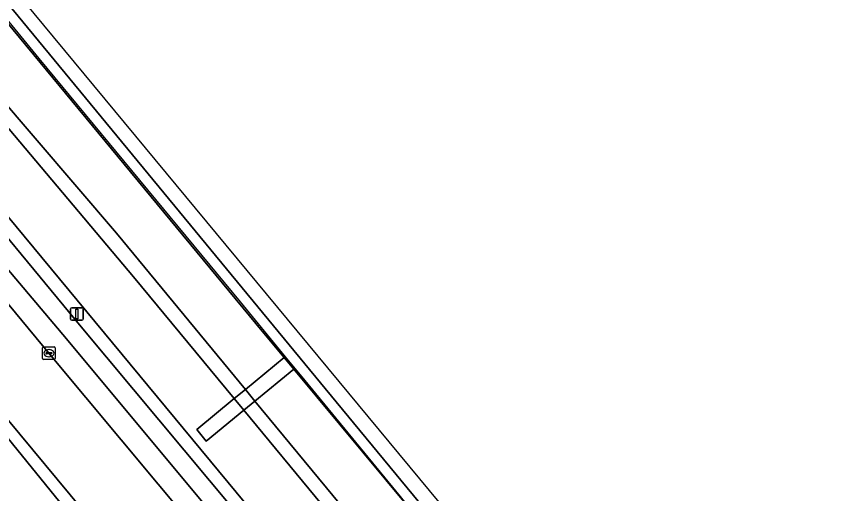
# Model space of a CAD drawing. Extents: x 158793 to 159888, y 384317 to 385256.
# Drawn here: x 159545.4 to 159611.2, y 384894.2 to 384932 of the extents above; entities that cross this region are included whole.
import ezdxf

# ---------------------------------------------------------------- set-up
doc = ezdxf.new("R2010")
doc.units = 0
for name, color, linetype in [('IMGEO_Fietspad_gesloten', 7, 'Continuous'), ('IMGEO_Grasland_overig', 7, 'Continuous'), ('IMGEO_Groenvoorziening', 7, 'Continuous'), ('IMGEO_Hek', 7, 'Continuous'), ('IMGEO_Kolk', 7, 'Continuous'), ('IMGEO_Lichtmast', 7, 'Continuous'), ('IMGEO_Parkeervlak_open', 7, 'Continuous'), ('IMGEO_Rijbaan_lokaal_open', 7, 'Continuous'), ('IMGEO_Spoorbaan_halfverhard', 7, 'Continuous'), ('IMGEO_Terreindeel_gesloten', 7, 'Continuous'), ('IMGEO_Verkeerseiland_open', 7, 'Continuous'), ('IMGEO_Voetpad_open', 7, 'Continuous')]:
    doc.layers.add(name, color=color, linetype=linetype)

msp = doc.modelspace()

# ---------------------------------------------------------------- linework, layer by layer
at = {"layer": 'IMGEO_Fietspad_gesloten'}
msp.add_lwpolyline([(159553.178, 384884.965), (159550.001, 384892.095), (159543.934, 384899.516), (159530.82, 384915.316), (159499.103, 384953.833), (159492.795, 384961.44), (159490.048, 384959.172), (159500, 384947.115), (159501.91, 384944.801), (159514.983, 384928.934), (159527.774, 384913.404), (159541.226, 384897.133), (159546.367, 384890.864), (159549.735, 384883.67)], dxfattribs=at)
at = {"layer": 'IMGEO_Grasland_overig'}
for points in [[(159381.818, 385121.964), (159395.478, 385105.84), (159422.001, 385073.661), (159432.599, 385060.675), (159445.752, 385044.139), (159461.175, 385025.404), (159474.366, 385009.682), (159485.452, 384996.701), (159497.094, 384982.699), (159508.594, 384968.418), (159520.403, 384954.166), (159532.311, 384940.054), (159543.732, 384926.039), (159553.332, 384914.821), (159563.557, 384902.44), (159566.627, 384904.959), (159564.887, 384907.048), (159528.041, 384951.662), (159493.012, 384994.28), (159470.7, 385021.144), (159427.85, 385073.253), (159340.344, 385179.112)], [(159508.186, 384960.258), (159630.789, 384812.222), (159659.717, 384777.293), (159686.785, 384745.578), (159687.672, 384746.41), (159690.418, 384743.199), (159689.55, 384742.43), (159691.041, 384740.633), (159692.544, 384738.902), (159821.851, 384589.975)], [(159726.849, 384706.57), (159720.76, 384713.709), (159702.99, 384734.051), (159702.215, 384735.071), (159686.94, 384752.346), (159659.145, 384785.598), (159646.761, 384800.75), (159634.351, 384815.605), (159626.705, 384824.394), (159618.755, 384834.163), (159606.728, 384848.536), (159594.913, 384863.261), (159582.646, 384877.403), (159569.584, 384893.35), (159563.433, 384900.786), (159560.463, 384898.349), (159559.702, 384899.276), (159562.668, 384901.71), (159554.681, 384911.365), (159540.039, 384928.759), (159528.546, 384943.134)], [(159528.546, 384943.134), (159540.039, 384928.759), (159554.681, 384911.365), (159562.668, 384901.71), (159563.557, 384902.44), (159553.332, 384914.821), (159543.732, 384926.039), (159532.311, 384940.054)], [(159843.554, 384576.997), (159713.025, 384728.986), (159685.405, 384761.4), (159670.365, 384779.124), (159671.056, 384779.718), (159652.504, 384801.684), (159607.719, 384855.428), (159585.637, 384882.125), (159567.394, 384904.037), (159564.321, 384901.515), (159576.678, 384886.554), (159588.571, 384872.366), (159608.817, 384847.839), (159619.412, 384835.299), (159633.338, 384818.502), (159645.945, 384803.015), (159681.512, 384760.791), (159699.488, 384739.863), (159708.105, 384729.589), (159716.261, 384720.485), (159739.398, 384693.269)], [(159699.488, 384739.863), (159681.512, 384760.791), (159645.945, 384803.015), (159633.338, 384818.502), (159619.412, 384835.299), (159608.817, 384847.839), (159588.571, 384872.366), (159576.678, 384886.554), (159564.321, 384901.515), (159563.433, 384900.786), (159569.584, 384893.35), (159582.646, 384877.403), (159594.913, 384863.261), (159606.728, 384848.536), (159618.755, 384834.163), (159626.705, 384824.394), (159634.351, 384815.605), (159646.761, 384800.75), (159659.145, 384785.598), (159686.94, 384752.346), (159702.215, 384735.071)]]:
    msp.add_lwpolyline(points, dxfattribs=at)
at = {"layer": 'IMGEO_Groenvoorziening'}
msp.add_lwpolyline([(159521.522, 384942.521), (159537.859, 384922.752), (159540.143, 384919.989), (159550.552, 384907.406), (159564.863, 384890.245), (159577.708, 384874.837), (159579.078, 384873.223), (159582.971, 384868.62), (159586.343, 384864.691), (159586.223, 384862.169), (159630.224, 384811.714), (159643.261, 384796.764), (159642.056, 384795.807), (159654.378, 384781.669), (159667.847, 384766.2), (159680.659, 384751.508), (159681.97, 384750), (159686.688, 384744.57), (159687.204, 384745.085), (159687.011, 384745.312), (159686.785, 384745.578), (159659.717, 384777.293), (159630.789, 384812.222), (159508.186, 384960.258)], dxfattribs=at)
at = {"layer": 'IMGEO_Hek'}
msp.add_lwpolyline([(159540.858, 384936.397), (159547.185, 384928.671), (159563.152, 384909.374), (159566.715, 384905.032), (159567.477, 384904.104), (159567.903, 384903.585), (159575.829, 384893.965), (159578.992, 384890.053), (159580.597, 384888.161), (159585.637, 384882.125), (159594.987, 384870.844), (159606.222, 384857.404), (159617.389, 384843.961), (159622.172, 384838.201), (159652.634, 384801.745), (159655.845, 384797.91), (159660.655, 384792.157), (159663.919, 384788.359), (159671.111, 384780.076)], dxfattribs=at)
at = {"layer": 'IMGEO_Kolk'}
for p, q in [((159547.491, 384904.887), (159547.491, 384905.739)), ((159547.566, 384905.813), (159548.418, 384905.813)), ((159548.492, 384905.739), (159548.492, 384904.887)), ((159547.75, 384905.307), (159547.75, 384905.319)), ((159548.188, 384905.27), (159547.79, 384905.27)), ((159547.793, 384905.356), (159548.191, 384905.356)), ((159547.979, 384905.593), (159548.004, 384905.593)), ((159548.234, 384905.319), (159548.234, 384905.307)), ((159548.418, 384904.813), (159547.566, 384904.813)), ((159548.002, 384905.033), (159547.977, 384905.033))]:
    msp.add_line(p, q, dxfattribs=at)
for points in [[(159547.491, 384904.887), (159547.491, 384905.739)], [(159547.566, 384905.813), (159548.418, 384905.813)], [(159548.492, 384905.739), (159548.492, 384904.887)], [(159548.418, 384904.813), (159547.566, 384904.813)]]:
    msp.add_lwpolyline(points, dxfattribs=at)
for centre, radius, start, end in [((159547.568, 384905.737), 0.0765, 91.55205, 178.44795), ((159547.568, 384905.737), 0.0765, 91.55205, 178.44795), ((159548.416, 384905.737), 0.0765, 1.55205, 88.44795), ((159548.416, 384905.737), 0.0765, 1.55205, 88.44795), ((159547.79, 384905.316), 0.0403, 85.87752, 175.75265), ((159547.787, 384905.306), 0.0366, 178.93798, 274.71019), ((159548.191, 384905.313), 0.043, 264.86636, 352.45326), ((159548.195, 384905.318), 0.0386, 1.73085, 96.63898), ((159547.568, 384904.889), 0.0765, 181.55205, 268.44795), ((159547.568, 384904.889), 0.0765, 181.55205, 268.44795), ((159548.416, 384904.889), 0.0765, 271.55205, 358.44795), ((159548.416, 384904.889), 0.0765, 271.55205, 358.44795)]:
    msp.add_arc(centre, radius, start, end, dxfattribs=at)
for centre, major_axis, ratio, start_param, end_param in [((159547.978, 384905.313), (-0.387, 0.002), 0.722429, 4.712389, 7.853982), ((159548.003, 384905.313), (-0.39, 0.002), 0.717154, 1.570796, 4.712389)]:
    msp.add_ellipse(centre, major_axis=major_axis, ratio=ratio, start_param=start_param, end_param=end_param, dxfattribs=at)
at = {"layer": 'IMGEO_Lichtmast'}
for p, q in [((159549.708, 384908.018), (159549.708, 384908.818)), ((159549.708, 384908.818), (159549.708, 384908.018)), ((159549.808, 384908.918), (159550.598, 384908.918)), ((159550.598, 384908.918), (159549.808, 384908.918)), ((159550.698, 384908.818), (159550.698, 384908.018)), ((159550.698, 384908.018), (159550.698, 384908.818)), ((159550.598, 384907.918), (159549.808, 384907.918)), ((159549.808, 384907.918), (159550.598, 384907.918))]:
    msp.add_line(p, q, dxfattribs=at)
msp.add_lwpolyline([(159550.128, 384908.793), (159550.278, 384908.793), (159550.278, 384908.043), (159550.128, 384908.043), (159550.128, 384908.793)], dxfattribs=at)
for centre, start, end in [((159549.808, 384908.818), 90, 180), ((159549.808, 384908.818), 90, 180), ((159550.598, 384908.818), 0, 90), ((159550.598, 384908.818), 360, 90), ((159549.808, 384908.018), 180, 270), ((159549.808, 384908.018), 180, 270), ((159550.598, 384908.018), 270, 0), ((159550.598, 384908.018), 270, 0)]:
    msp.add_arc(centre, 0.1, start, end, dxfattribs=at)
at = {"layer": 'IMGEO_Parkeervlak_open'}
for points in [[(159499.325, 384967.06), (159497.965, 384965.89), (159504.33, 384958.276), (159507.432, 384954.53), (159510.734, 384950.495), (159523.457, 384935.039), (159536.246, 384919.482), (159547.992, 384905.312), (159562.367, 384888.066), (159575.064, 384872.875)], [(159583.783, 384865.339), (159581.823, 384867.642), (159577.904, 384872.219), (159576.481, 384873.929), (159563.742, 384889.194), (159549.39, 384906.457), (159541.917, 384915.279), (159510.084, 384954.037), (159499.325, 384967.06)]]:
    msp.add_lwpolyline(points, dxfattribs=at)
at = {"layer": 'IMGEO_Rijbaan_lokaal_open'}
for points in [[(159502.737, 384950.893), (159531.588, 384915.95), (159544.659, 384900.135), (159556.747, 384885.545), (159570.673, 384868.888), (159584.182, 384853.201), (159592.229, 384843.996), (159597.608, 384837.979), (159603.382, 384831.476), (159610.989, 384822.757), (159624.825, 384806.857), (159625.102, 384806.539), (159637.619, 384792.201), (159642.056, 384795.807), (159629.079, 384810.684)], [(159575.064, 384872.875), (159562.367, 384888.066), (159547.992, 384905.312), (159536.246, 384919.482), (159523.457, 384935.039)]]:
    msp.add_lwpolyline(points, dxfattribs=at)
at = {"layer": 'IMGEO_Spoorbaan_halfverhard'}
msp.add_lwpolyline([(159543.418, 384934.616), (159570.742, 384901.461), (159586.252, 384882.677), (159610.866, 384853.123), (159618.463, 384843.803), (159671.776, 384780.336), (159672.039, 384780.561), (159670.288, 384782.617), (159670.962, 384783.176), (159672.69, 384781.121), (159673.132, 384781.501), (159629.688, 384832.232), (159424.407, 385079.936)], dxfattribs=at)
at = {"layer": 'IMGEO_Terreindeel_gesloten'}
msp.add_lwpolyline([(159528.041, 384951.662), (159564.887, 384907.048), (159566.627, 384904.959), (159567.394, 384904.037), (159585.637, 384882.125), (159607.719, 384855.428), (159652.504, 384801.684), (159671.056, 384779.718), (159671.287, 384779.916), (159671.776, 384780.336), (159618.463, 384843.803), (159610.866, 384853.123), (159586.252, 384882.677), (159570.742, 384901.461), (159543.418, 384934.616)], dxfattribs=at)
for points in [[(159567.394, 384904.037), (159566.627, 384904.959), (159563.557, 384902.44), (159564.321, 384901.515)], [(159562.668, 384901.71), (159563.433, 384900.786), (159564.321, 384901.515), (159563.557, 384902.44)], [(159559.702, 384899.276), (159560.463, 384898.349), (159563.433, 384900.786), (159562.668, 384901.71)]]:
    msp.add_lwpolyline(points, close=True, dxfattribs=at)
at = {"layer": 'IMGEO_Verkeerseiland_open'}
for points in [[(159499.103, 384953.833), (159530.82, 384915.316), (159543.934, 384899.516), (159550.001, 384892.095), (159556.031, 384884.912), (159569.95, 384868.294)], [(159610.989, 384822.757), (159603.382, 384831.476), (159597.608, 384837.979), (159592.229, 384843.996), (159584.182, 384853.201), (159570.673, 384868.888), (159556.747, 384885.545), (159544.659, 384900.135), (159531.588, 384915.95), (159502.737, 384950.893), (159499.739, 384954.35)]]:
    msp.add_lwpolyline(points, dxfattribs=at)
at = {"layer": 'IMGEO_Voetpad_open'}
for points in [[(159550.552, 384907.406), (159540.143, 384919.989), (159537.859, 384922.752), (159521.522, 384942.521), (159519.229, 384945.296), (159507.986, 384958.96), (159500.475, 384968.05), (159499.325, 384967.06), (159510.084, 384954.037), (159541.917, 384915.279), (159549.39, 384906.457), (159563.742, 384889.194), (159576.481, 384873.929), (159577.904, 384872.219), (159581.823, 384867.642), (159583.783, 384865.339)], [(159584.428, 384861.968), (159584.531, 384861.852), (159587.963, 384857.882), (159615.258, 384826.524), (159628.728, 384811.086), (159629.079, 384810.684), (159642.056, 384795.807), (159643.261, 384796.764), (159630.224, 384811.714), (159586.223, 384862.169), (159586.343, 384864.691), (159582.971, 384868.62), (159579.078, 384873.223), (159577.708, 384874.837), (159564.863, 384890.245), (159550.552, 384907.406)]]:
    msp.add_lwpolyline(points, dxfattribs=at)

doc.saveas('drawing.dxf')
